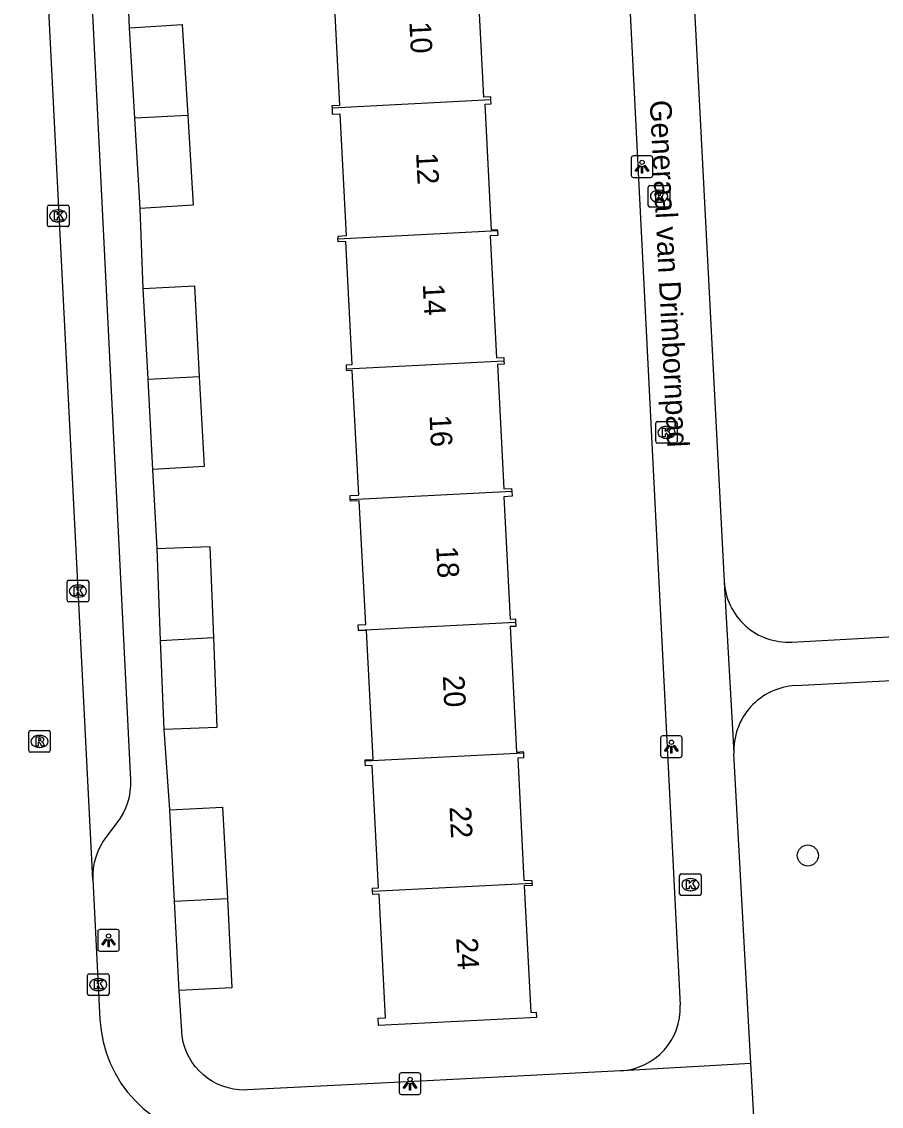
# Model space of a CAD drawing. Extents: x 161084 to 161928, y 385355 to 386522.
# Drawn here: x 161527.9 to 161567.8, y 385662.3 to 385712.6 of the extents above; entities that cross this region are included whole.
import ezdxf

# ---------------------------------------------------------------- set-up
doc = ezdxf.new("R2010")
doc.units = 0
for name, color, linetype in [('IMGEO_Boom', 7, 'Continuous'), ('IMGEO_Kolk', 7, 'Continuous'), ('IMGEO_Lichtpunt', 7, 'Continuous'), ('IMGEO_Openbare_ruimte_label', 7, 'Continuous'), ('IMGEO_Pand', 7, 'Continuous'), ('IMGEO_Pand_nummerreeks', 7, 'Continuous'), ('IMGEO_Rijbaan_lokaal_open', 7, 'Continuous'), ('IMGEO_Rioolput', 7, 'Continuous'), ('IMGEO_Voetpad_open', 7, 'Continuous')]:
    doc.layers.add(name, color=color, linetype=linetype)

msp = doc.modelspace()

# ---------------------------------------------------------------- linework, layer by layer
at = {"layer": 'IMGEO_Boom'}
msp.add_circle((161564.349, 385673.885), 0.489, dxfattribs=at)
at = {"layer": 'IMGEO_Kolk'}
for p, q in [((161529.08, 385703.131), (161529.08, 385703.983)), ((161529.155, 385704.057), (161530.007, 385704.057)), ((161529.568, 385703.837), (161529.593, 385703.837)), ((161530.081, 385703.983), (161530.081, 385703.131)), ((161529.591, 385703.277), (161529.566, 385703.277)), ((161530.007, 385703.057), (161529.155, 385703.057)), ((161557.294, 385693.087), (161557.294, 385693.939)), ((161557.369, 385694.013), (161558.221, 385694.013)), ((161557.782, 385693.793), (161557.807, 385693.793)), ((161558.295, 385693.939), (161558.295, 385693.087)), ((161557.805, 385693.233), (161557.78, 385693.233)), ((161558.221, 385693.013), (161557.369, 385693.013)), ((161529.993, 385685.725), (161529.993, 385686.577)), ((161530.068, 385686.651), (161530.92, 385686.651)), ((161530.994, 385686.577), (161530.994, 385685.725)), ((161530.481, 385686.431), (161530.506, 385686.431)), ((161530.92, 385685.651), (161530.068, 385685.651)), ((161530.504, 385685.871), (161530.479, 385685.871)), ((161558.479, 385673.032), (161559.331, 385673.032)), ((161558.404, 385672.106), (161558.404, 385672.958)), ((161558.892, 385672.812), (161558.917, 385672.812)), ((161559.405, 385672.958), (161559.405, 385672.106)), ((161559.331, 385672.032), (161558.479, 385672.032)), ((161558.915, 385672.252), (161558.89, 385672.252)), ((161530.936, 385667.47), (161530.936, 385668.322)), ((161531.011, 385668.396), (161531.863, 385668.396)), ((161531.424, 385668.176), (161531.449, 385668.176)), ((161531.937, 385668.322), (161531.937, 385667.47)), ((161531.447, 385667.616), (161531.422, 385667.616)), ((161531.863, 385667.396), (161531.011, 385667.396))]:
    msp.add_line(p, q, dxfattribs=at)
for points in [[(161529.08, 385703.131), (161529.08, 385703.983)], [(161529.155, 385704.057), (161530.007, 385704.057)], [(161529.401, 385703.757), (161529.524, 385703.757), (161529.524, 385703.606), (161529.654, 385703.757), (161529.818, 385703.757), (161529.672, 385703.606), (161529.825, 385703.357), (161529.673, 385703.357), (161529.588, 385703.521), (161529.524, 385703.454), (161529.524, 385703.357), (161529.401, 385703.357), (161529.401, 385703.757)], [(161530.081, 385703.983), (161530.081, 385703.131)], [(161530.007, 385703.057), (161529.155, 385703.057)], [(161557.294, 385693.087), (161557.294, 385693.939)], [(161557.369, 385694.013), (161558.221, 385694.013)], [(161557.615, 385693.713), (161557.738, 385693.713), (161557.738, 385693.562), (161557.868, 385693.713), (161558.032, 385693.713), (161557.886, 385693.562), (161558.039, 385693.313), (161557.887, 385693.313), (161557.802, 385693.477), (161557.738, 385693.41), (161557.738, 385693.313), (161557.615, 385693.313), (161557.615, 385693.713)], [(161558.295, 385693.939), (161558.295, 385693.087)], [(161558.221, 385693.013), (161557.369, 385693.013)], [(161529.993, 385685.725), (161529.993, 385686.577)], [(161530.068, 385686.651), (161530.92, 385686.651)], [(161530.994, 385686.577), (161530.994, 385685.725)], [(161530.314, 385686.351), (161530.437, 385686.351), (161530.437, 385686.2), (161530.567, 385686.351), (161530.731, 385686.351), (161530.585, 385686.2), (161530.738, 385685.951), (161530.586, 385685.951), (161530.501, 385686.115), (161530.437, 385686.048), (161530.437, 385685.951), (161530.314, 385685.951), (161530.314, 385686.351)], [(161530.92, 385685.651), (161530.068, 385685.651)], [(161558.479, 385673.032), (161559.331, 385673.032)], [(161558.404, 385672.106), (161558.404, 385672.958)], [(161558.725, 385672.732), (161558.848, 385672.732), (161558.848, 385672.581), (161558.978, 385672.732), (161559.142, 385672.732), (161558.996, 385672.581), (161559.149, 385672.332), (161558.997, 385672.332), (161558.912, 385672.496), (161558.848, 385672.429), (161558.848, 385672.332), (161558.725, 385672.332), (161558.725, 385672.732)], [(161559.405, 385672.958), (161559.405, 385672.106)], [(161559.331, 385672.032), (161558.479, 385672.032)], [(161530.936, 385667.47), (161530.936, 385668.322)], [(161531.011, 385668.396), (161531.863, 385668.396)], [(161531.257, 385668.096), (161531.38, 385668.096), (161531.38, 385667.945), (161531.51, 385668.096), (161531.674, 385668.096), (161531.528, 385667.945), (161531.681, 385667.696), (161531.529, 385667.696), (161531.444, 385667.86), (161531.38, 385667.793), (161531.38, 385667.696), (161531.257, 385667.696), (161531.257, 385668.096)], [(161531.937, 385668.322), (161531.937, 385667.47)], [(161531.863, 385667.396), (161531.011, 385667.396)]]:
    msp.add_lwpolyline(points, dxfattribs=at)
for centre, start, end in [((161529.157, 385703.981), 91.552, 178.448), ((161529.157, 385703.981), 91.552, 178.448), ((161530.005, 385703.981), 1.552, 88.448), ((161530.005, 385703.981), 1.552, 88.448), ((161529.157, 385703.133), 181.552, 268.448), ((161529.157, 385703.133), 181.552, 268.448), ((161530.005, 385703.133), 271.552, 358.448), ((161530.005, 385703.133), 271.552, 358.448), ((161557.371, 385693.937), 91.552, 178.448), ((161557.371, 385693.937), 91.552, 178.448), ((161558.219, 385693.937), 1.552, 88.448), ((161558.219, 385693.937), 1.552, 88.448), ((161557.371, 385693.089), 181.552, 268.448), ((161557.371, 385693.089), 181.552, 268.448), ((161558.219, 385693.089), 271.552, 358.448), ((161558.219, 385693.089), 271.552, 358.448), ((161530.07, 385686.575), 91.552, 178.448), ((161530.07, 385686.575), 91.552, 178.448), ((161530.918, 385686.575), 1.552, 88.448), ((161530.918, 385686.575), 1.552, 88.448), ((161530.07, 385685.727), 181.552, 268.448), ((161530.07, 385685.727), 181.552, 268.448), ((161530.918, 385685.727), 271.552, 358.448), ((161530.918, 385685.727), 271.552, 358.448), ((161558.481, 385672.956), 91.552, 178.448), ((161558.481, 385672.956), 91.552, 178.448), ((161559.329, 385672.956), 1.552, 88.448), ((161559.329, 385672.956), 1.552, 88.448), ((161558.481, 385672.108), 181.552, 268.448), ((161558.481, 385672.108), 181.552, 268.448), ((161559.329, 385672.108), 271.552, 358.448), ((161559.329, 385672.108), 271.552, 358.448), ((161531.013, 385668.32), 91.552, 178.448), ((161531.013, 385668.32), 91.552, 178.448), ((161531.861, 385668.32), 1.552, 88.448), ((161531.861, 385668.32), 1.552, 88.448), ((161531.013, 385667.472), 181.552, 268.448), ((161531.013, 385667.472), 181.552, 268.448), ((161531.861, 385667.472), 271.552, 358.448), ((161531.861, 385667.472), 271.552, 358.448)]:
    msp.add_arc(centre, 0.0765, start, end, dxfattribs=at)
for centre, major_axis, ratio, start_param, end_param in [((161529.567, 385703.557), (-0.387, 0.002), 0.722429, 4.712389, 7.853982), ((161529.592, 385703.557), (-0.39, 0.002), 0.717154, 1.570796, 4.712389), ((161557.781, 385693.513), (-0.387, 0.002), 0.722429, 4.712389, 7.853982), ((161557.806, 385693.513), (-0.39, 0.002), 0.717154, 1.570796, 4.712389), ((161530.48, 385686.151), (-0.387, 0.002), 0.722429, 4.712389, 7.853982), ((161530.505, 385686.151), (-0.39, 0.002), 0.717154, 1.570796, 4.712389), ((161558.891, 385672.532), (-0.387, 0.002), 0.722429, 4.712389, 7.853982), ((161558.916, 385672.532), (-0.39, 0.002), 0.717154, 1.570796, 4.712389), ((161531.423, 385667.896), (-0.387, 0.002), 0.722429, 4.712389, 7.853982), ((161531.448, 385667.896), (-0.39, 0.002), 0.717154, 1.570796, 4.712389)]:
    msp.add_ellipse(centre, major_axis=major_axis, ratio=ratio, start_param=start_param, end_param=end_param, dxfattribs=at)
at = {"layer": 'IMGEO_Lichtpunt'}
for p, q in [((161556.16, 385706.242), (161556.16, 385705.435)), ((161556.16, 385706.242), (161556.16, 385705.435)), ((161557.062, 385706.337), (161556.254, 385706.337)), ((161557.062, 385706.337), (161556.254, 385706.337)), ((161557.156, 385705.435), (161557.156, 385706.242)), ((161557.156, 385705.435), (161557.156, 385706.242)), ((161556.254, 385705.341), (161557.062, 385705.341)), ((161556.254, 385705.341), (161557.062, 385705.341)), ((161557.521, 385679.34), (161557.521, 385678.533)), ((161557.521, 385679.34), (161557.521, 385678.533)), ((161558.423, 385679.435), (161557.615, 385679.435)), ((161558.423, 385679.435), (161557.615, 385679.435)), ((161558.517, 385678.533), (161558.517, 385679.34)), ((161558.517, 385678.533), (161558.517, 385679.34)), ((161557.615, 385678.439), (161558.423, 385678.439)), ((161557.615, 385678.439), (161558.423, 385678.439)), ((161531.416, 385670.353), (161531.416, 385669.546)), ((161531.416, 385670.353), (161531.416, 385669.546)), ((161532.318, 385670.448), (161531.51, 385670.448)), ((161532.318, 385670.448), (161531.51, 385670.448)), ((161532.412, 385669.546), (161532.412, 385670.353)), ((161532.412, 385669.546), (161532.412, 385670.353)), ((161531.51, 385669.452), (161532.318, 385669.452)), ((161531.51, 385669.452), (161532.318, 385669.452)), ((161545.4, 385663.702), (161545.4, 385662.895)), ((161545.4, 385663.702), (161545.4, 385662.895)), ((161546.302, 385663.797), (161545.494, 385663.797)), ((161546.302, 385663.797), (161545.494, 385663.797)), ((161546.396, 385662.895), (161546.396, 385663.702)), ((161546.396, 385662.895), (161546.396, 385663.702)), ((161545.494, 385662.801), (161546.302, 385662.801)), ((161545.494, 385662.801), (161546.302, 385662.801))]:
    msp.add_line(p, q, dxfattribs=at)
for points in [[(161556.534, 385705.906), (161556.573, 385705.878), (161556.385, 385705.616), (161556.347, 385705.643), (161556.534, 385705.906)], [(161556.636, 385705.858), (161556.683, 385705.858), (161556.683, 385705.536), (161556.636, 385705.536), (161556.636, 385705.858)], [(161556.746, 385705.878), (161556.784, 385705.905), (161556.971, 385705.643), (161556.932, 385705.615), (161556.746, 385705.878)], [(161557.895, 385679.004), (161557.934, 385678.976), (161557.746, 385678.714), (161557.708, 385678.741), (161557.895, 385679.004)], [(161557.997, 385678.956), (161558.044, 385678.956), (161558.044, 385678.634), (161557.997, 385678.634), (161557.997, 385678.956)], [(161558.107, 385678.976), (161558.145, 385679.003), (161558.332, 385678.741), (161558.293, 385678.713), (161558.107, 385678.976)], [(161531.79, 385670.017), (161531.829, 385669.989), (161531.641, 385669.727), (161531.603, 385669.754), (161531.79, 385670.017)], [(161531.892, 385669.969), (161531.939, 385669.969), (161531.939, 385669.647), (161531.892, 385669.647), (161531.892, 385669.969)], [(161532.002, 385669.989), (161532.04, 385670.016), (161532.227, 385669.754), (161532.188, 385669.726), (161532.002, 385669.989)], [(161545.774, 385663.366), (161545.813, 385663.338), (161545.625, 385663.076), (161545.587, 385663.103), (161545.774, 385663.366)], [(161545.876, 385663.318), (161545.923, 385663.318), (161545.923, 385662.996), (161545.876, 385662.996), (161545.876, 385663.318)], [(161545.986, 385663.338), (161546.024, 385663.365), (161546.211, 385663.103), (161546.172, 385663.075), (161545.986, 385663.338)]]:
    msp.add_lwpolyline(points, dxfattribs=at)
for centre in [(161556.659, 385706.04), (161558.02, 385679.138), (161531.915, 385670.151), (161545.899, 385663.5)]:
    msp.add_circle(centre, 0.0994, dxfattribs=at)
for centre, start, end in [((161556.254, 385706.242), 90, 180), ((161556.254, 385706.242), 90, 180), ((161557.062, 385706.242), 0, 90), ((161557.062, 385706.242), 0, 90), ((161556.254, 385705.435), 180, 270), ((161556.254, 385705.435), 180, 270), ((161557.062, 385705.435), 270, 0), ((161557.062, 385705.435), 270, 360), ((161557.615, 385679.34), 90, 180), ((161557.615, 385679.34), 90, 180), ((161558.423, 385679.34), 0, 90), ((161558.423, 385679.34), 0, 90), ((161557.615, 385678.533), 180, 270), ((161557.615, 385678.533), 180, 270), ((161558.423, 385678.533), 270, 0), ((161558.423, 385678.533), 270, 360), ((161531.51, 385670.353), 90, 180), ((161531.51, 385670.353), 90, 180), ((161532.318, 385670.353), 0, 90), ((161532.318, 385670.353), 0, 90), ((161531.51, 385669.546), 180, 270), ((161531.51, 385669.546), 180, 270), ((161532.318, 385669.546), 270, 0), ((161532.318, 385669.546), 270, 360), ((161545.494, 385663.702), 90, 180), ((161545.494, 385663.702), 90, 180), ((161546.302, 385663.702), 0, 90), ((161546.302, 385663.702), 0, 90), ((161545.494, 385662.895), 180, 270), ((161545.494, 385662.895), 180, 270), ((161546.302, 385662.895), 270, 0), ((161546.302, 385662.895), 270, 360)]:
    msp.add_arc(centre, 0.0946, start, end, dxfattribs=at)
at = {"layer": 'IMGEO_Pand'}
for points in [[(161549.647, 385708.933), (161549.64, 385709.073), (161549.327, 385709.057), (161549.034, 385714.747), (161549.26, 385714.758), (161549.249, 385714.983)], [(161541.96, 385714.611), (161541.971, 385714.406), (161542.33, 385714.425), (161542.626, 385708.673), (161542.274, 385708.655), (161542.279, 385708.557)], [(161532.881, 385712.288), (161535.333, 385712.434), (161535.584, 385708.215)], [(161533.131, 385708.09), (161532.881, 385712.288)], [(161549.647, 385708.933), (161542.279, 385708.557)], [(161549.955, 385702.878), (161549.953, 385702.909), (161549.677, 385702.896), (161549.377, 385708.739), (161549.656, 385708.754), (161549.647, 385708.933)], [(161535.584, 385708.215), (161533.131, 385708.09)], [(161535.584, 385708.215), (161535.832, 385704.047), (161533.38, 385703.901)], [(161542.279, 385708.557), (161542.293, 385708.276), (161542.646, 385708.294), (161542.938, 385702.624), (161542.549, 385702.604), (161542.554, 385702.5)], [(161533.38, 385703.901), (161533.131, 385708.09)], [(161542.554, 385702.5), (161549.955, 385702.878)], [(161549.955, 385702.878), (161549.966, 385702.65), (161549.619, 385702.632), (161549.911, 385696.965), (161550.245, 385696.982), (161550.253, 385696.821)], [(161542.955, 385696.449), (161542.945, 385696.651), (161543.219, 385696.665), (161542.925, 385702.374), (161542.562, 385702.356), (161542.554, 385702.5)], [(161533.524, 385700.189), (161535.899, 385700.315), (161536.123, 385696.101)], [(161533.747, 385695.98), (161533.524, 385700.189)], [(161550.253, 385696.821), (161542.955, 385696.449)], [(161550.253, 385696.821), (161550.261, 385696.674), (161549.95, 385696.658), (161550.246, 385690.889), (161550.61, 385690.908), (161550.617, 385690.769)], [(161543.128, 385690.387), (161543.118, 385690.584), (161543.516, 385690.605), (161543.219, 385696.379), (161542.959, 385696.366), (161542.955, 385696.449)], [(161533.747, 385695.98), (161536.123, 385696.101)], [(161533.968, 385691.799), (161533.747, 385695.98)], [(161536.123, 385696.101), (161536.344, 385691.925), (161533.968, 385691.799)], [(161550.617, 385690.769), (161543.128, 385690.387)], [(161550.617, 385690.769), (161550.629, 385690.548), (161550.253, 385690.528), (161550.545, 385684.853), (161550.784, 385684.866), (161550.792, 385684.707)], [(161543.512, 385684.335), (161543.498, 385684.589), (161543.841, 385684.606), (161543.546, 385690.342), (161543.131, 385690.321), (161543.128, 385690.387)], [(161534.168, 385688.131), (161536.615, 385688.224), (161536.776, 385683.991)], [(161534.33, 385683.866), (161534.168, 385688.131)], [(161543.512, 385684.335), (161550.792, 385684.707)], [(161550.792, 385684.707), (161550.802, 385684.514), (161550.542, 385684.501), (161550.841, 385678.685), (161551.151, 385678.702), (161551.154, 385678.655)], [(161543.814, 385678.281), (161543.812, 385678.326), (161544.183, 385678.346), (161543.876, 385684.328), (161543.513, 385684.308), (161543.512, 385684.335)], [(161534.33, 385683.866), (161536.776, 385683.991)], [(161534.488, 385679.723), (161534.33, 385683.866)], [(161536.776, 385683.991), (161536.935, 385679.816), (161534.488, 385679.723)], [(161543.814, 385678.281), (161551.154, 385678.655)], [(161551.154, 385678.655), (161551.167, 385678.414), (161550.891, 385678.4), (161551.182, 385672.737), (161551.546, 385672.722), (161551.552, 385672.605)], [(161544.158, 385672.228), (161544.151, 385672.365), (161544.436, 385672.38), (161544.144, 385678.059), (161543.827, 385678.042), (161543.814, 385678.281)], [(161534.749, 385676.007), (161537.206, 385676.134), (161537.425, 385671.885)], [(161534.969, 385671.759), (161534.749, 385676.007)], [(161551.552, 385672.605), (161551.558, 385672.498), (161551.199, 385672.479), (161551.501, 385666.605), (161551.752, 385666.618), (161551.765, 385666.369), (161544.431, 385665.992), (161544.413, 385666.344), (161544.76, 385666.362), (161544.465, 385672.089), (161544.166, 385672.074), (161544.158, 385672.228)], [(161544.158, 385672.228), (161551.552, 385672.605)], [(161534.969, 385671.759), (161537.425, 385671.885)], [(161535.183, 385667.622), (161534.969, 385671.759)], [(161537.425, 385671.885), (161537.639, 385667.749), (161535.183, 385667.622)]]:
    msp.add_lwpolyline(points, dxfattribs=at)
at = {"layer": 'IMGEO_Rijbaan_lokaal_open'}
for points in [[(161531.187, 385672.772), (161527.885, 385737.854)], [(161531.187, 385672.772), (161531.516, 385666.285), (161531.566, 385665.763), (161531.662, 385665.247), (161531.803, 385664.742), (161531.99, 385664.252), (161532.219, 385663.78), (161532.49, 385663.33), (161532.799, 385662.907), (161533.146, 385662.513), (161533.526, 385662.151), (161533.937, 385661.825), (161534.375, 385661.537), (161534.837, 385661.289), (161535.32, 385661.083), (161535.819, 385660.922), (161536.33, 385660.805), (161536.85, 385660.735), (161537.374, 385660.712), (161537.602, 385660.716), (161539.095, 385660.775)]]:
    msp.add_lwpolyline(points, dxfattribs=at)
at = {"layer": 'IMGEO_Rioolput'}
for p, q in [((161556.946, 385704.042), (161556.946, 385704.894)), ((161557.021, 385704.968), (161557.873, 385704.968)), ((161557.434, 385704.748), (161557.459, 385704.748)), ((161557.947, 385704.894), (161557.947, 385704.042)), ((161557.457, 385704.188), (161557.432, 385704.188)), ((161557.873, 385703.968), (161557.021, 385703.968)), ((161528.211, 385678.752), (161528.211, 385679.604)), ((161528.286, 385679.678), (161529.138, 385679.678)), ((161529.212, 385679.604), (161529.212, 385678.752)), ((161528.699, 385679.458), (161528.724, 385679.458)), ((161529.138, 385678.678), (161528.286, 385678.678)), ((161528.722, 385678.898), (161528.697, 385678.898))]:
    msp.add_line(p, q, dxfattribs=at)
for points in [[(161556.946, 385704.042), (161556.946, 385704.894)], [(161557.021, 385704.968), (161557.873, 385704.968)], [(161557.947, 385704.894), (161557.947, 385704.042)], [(161557.535, 385704.666), (161557.283, 385704.668), (161557.283, 385704.268)], [(161557.283, 385704.268), (161557.407, 385704.268), (161557.407, 385704.43), (161557.418, 385704.43)], [(161557.461, 385704.587), (161557.407, 385704.587), (161557.407, 385704.506)], [(161557.407, 385704.506), (161557.459, 385704.506)], [(161557.465, 385704.401), (161557.536, 385704.268), (161557.676, 385704.268), (161557.611, 385704.394)], [(161557.873, 385703.968), (161557.021, 385703.968)], [(161528.211, 385678.752), (161528.211, 385679.604)], [(161528.286, 385679.678), (161529.138, 385679.678)], [(161529.212, 385679.604), (161529.212, 385678.752)], [(161528.8, 385679.376), (161528.548, 385679.378), (161528.548, 385678.978)], [(161528.548, 385678.978), (161528.672, 385678.978), (161528.672, 385679.14), (161528.683, 385679.14)], [(161528.726, 385679.297), (161528.672, 385679.297), (161528.672, 385679.216)], [(161528.672, 385679.216), (161528.724, 385679.216)], [(161528.73, 385679.111), (161528.801, 385678.978), (161528.941, 385678.978), (161528.876, 385679.104)], [(161529.138, 385678.678), (161528.286, 385678.678)]]:
    msp.add_lwpolyline(points, dxfattribs=at)
for centre, radius, start, end in [((161557.023, 385704.892), 0.0765, 91.552, 178.448), ((161557.023, 385704.892), 0.0765, 91.552, 178.448), ((161557.871, 385704.892), 0.0765, 1.552, 88.448), ((161557.871, 385704.892), 0.0765, 1.552, 88.448), ((161557.417, 385704.377), 0.0533, 26.0293, 88.6989), ((161557.443, 385704.695), 0.19, 274.7715, 282.9687), ((161557.467, 385704.491), 0.0964, 77.0061, 93.1865), ((161557.481, 385704.548), 0.0378, 276.6634, 79.6772), ((161557.534, 385704.556), 0.109, 350.3612, 89.416), ((161557.532, 385704.556), 0.112, 277.5842, 350.9817), ((161557.516, 385704.341), 0.108, 29.5134, 73.7905), ((161557.023, 385704.044), 0.0765, 181.552, 268.448), ((161557.023, 385704.044), 0.0765, 181.552, 268.448), ((161557.871, 385704.044), 0.0765, 271.552, 358.448), ((161557.871, 385704.044), 0.0765, 271.552, 358.448), ((161528.288, 385679.602), 0.0765, 91.552, 178.448), ((161528.288, 385679.602), 0.0765, 91.552, 178.448), ((161529.136, 385679.602), 0.0765, 1.552, 88.448), ((161529.136, 385679.602), 0.0765, 1.552, 88.448), ((161528.682, 385679.087), 0.0533, 26.0293, 88.6989), ((161528.708, 385679.405), 0.19, 274.7715, 282.9687), ((161528.732, 385679.201), 0.0964, 77.0061, 93.1865), ((161528.746, 385679.258), 0.0378, 276.6634, 79.6772), ((161528.799, 385679.266), 0.109, 350.3612, 89.416), ((161528.797, 385679.266), 0.112, 277.5842, 350.9817), ((161528.781, 385679.051), 0.108, 29.5134, 73.7905), ((161528.288, 385678.754), 0.0765, 181.552, 268.448), ((161528.288, 385678.754), 0.0765, 181.552, 268.448), ((161529.136, 385678.754), 0.0765, 271.552, 358.448), ((161529.136, 385678.754), 0.0765, 271.552, 358.448)]:
    msp.add_arc(centre, radius, start, end, dxfattribs=at)
for centre, major_axis, ratio, start_param, end_param in [((161557.433, 385704.468), (-0.387, 0.002), 0.722429, 4.712389, 7.853982), ((161557.458, 385704.468), (-0.39, 0.002), 0.717154, 1.570796, 4.712389), ((161528.698, 385679.178), (-0.387, 0.002), 0.722429, 4.712389, 7.853982), ((161528.723, 385679.178), (-0.39, 0.002), 0.717154, 1.570796, 4.712389)]:
    msp.add_ellipse(centre, major_axis=major_axis, ratio=ratio, start_param=start_param, end_param=end_param, dxfattribs=at)
at = {"layer": 'IMGEO_Voetpad_open'}
for points in [[(161554.429, 385743.445), (161555.128, 385732.29), (161558.433, 385666.948)], [(161557.526, 385743.229), (161560.471, 385686.601)], [(161530.106, 385734.425), (161532.927, 385677.38), (161532.929, 385677.125), (161532.908, 385676.858), (161532.863, 385676.595), (161532.795, 385676.336), (161532.704, 385676.085), (161532.591, 385675.842), (161532.456, 385675.611), (161532.302, 385675.393), (161531.813, 385674.763), (161531.658, 385674.543), (161531.523, 385674.31), (161531.41, 385674.066), (161531.319, 385673.813), (161531.25, 385673.553), (161531.206, 385673.287), (161531.185, 385673.019), (161531.187, 385672.772)], [(161532.881, 385712.288), (161532.734, 385715.927)], [(161533.524, 385700.189), (161533.38, 385703.901)], [(161534.168, 385688.131), (161533.968, 385691.799)], [(161560.471, 385686.601), (161560.469, 385686.561), (161560.914, 385678.645), (161560.923, 385678.595)], [(161563.603, 385683.786), (161577.326, 385684.534), (161586.958, 385685.059), (161587.138, 385685.077), (161587.315, 385685.11), (161587.489, 385685.16), (161587.658, 385685.225), (161587.82, 385685.304), (161587.974, 385685.398), (161588.12, 385685.505), (161588.255, 385685.625), (161588.379, 385685.756), (161588.491, 385685.898), (161588.59, 385686.049), (161588.674, 385686.209), (161588.745, 385686.375), (161588.8, 385686.547), (161588.839, 385686.724), (161588.842, 385686.74)], [(161563.779, 385681.769), (161577.425, 385682.484), (161578.14, 385667.677), (161574.03, 385667.491), (161574.152, 385666.247)], [(161534.749, 385676.007), (161534.488, 385679.723)], [(161561.708, 385664.233), (161560.923, 385678.595)], [(161555.676, 385663.903), (161546.088, 385663.408), (161538.349, 385663.009), (161538.226, 385663.005), (161537.966, 385663.015), (161537.709, 385663.048), (161537.455, 385663.104), (161537.208, 385663.182), (161536.968, 385663.282), (161536.739, 385663.402), (161536.521, 385663.543), (161536.316, 385663.703), (161536.127, 385663.881), (161535.954, 385664.074), (161535.799, 385664.283), (161535.663, 385664.504), (161535.548, 385664.737), (161535.454, 385664.979), (161535.382, 385665.228), (161535.333, 385665.483), (161535.306, 385665.741), (161535.183, 385667.622)], [(161561.708, 385664.233), (161555.743, 385663.899), (161555.676, 385663.903)], [(161561.842, 385661.79), (161561.708, 385664.233)]]:
    msp.add_lwpolyline(points, dxfattribs=at)
for centre, radius, start, end in [((161563.442, 385686.756), 2.975, 182.9913, 273.1112), ((161563.936, 385678.756), 3.017, 92.9815, 183.0561), ((161555.518, 385666.816), 2.918, 273.0998, 2.5837)]:
    msp.add_arc(centre, radius, start, end, dxfattribs=at)

# ---------------------------------------------------------------- texts
at = {"layer": 'IMGEO_Openbare_ruimte_label'}
msp.add_text('Generaal van Drimbornpad', height=1, rotation=272.9225, dxfattribs=at).set_placement((161557.015, 385708.906))
at = {"layer": 'IMGEO_Pand_nummerreeks'}
for s, rotation, p in [('10', 272.9276, (161545.865, 385712.551)), ('12', 272.9276, (161546.176, 385706.473)), ('14', 272.93, (161546.488, 385700.386)), ('16', 272.9276, (161546.799, 385694.302)), ('18', 272.9276, (161547.111, 385688.215)), ('20', 272.9276, (161547.417, 385682.221)), ('22', 272.93, (161547.728, 385676.143)), ('24', 272.93, (161548.04, 385670.056))]:
    msp.add_text(s, height=1, rotation=rotation, dxfattribs=at).set_placement(p)

doc.saveas('drawing.dxf')
